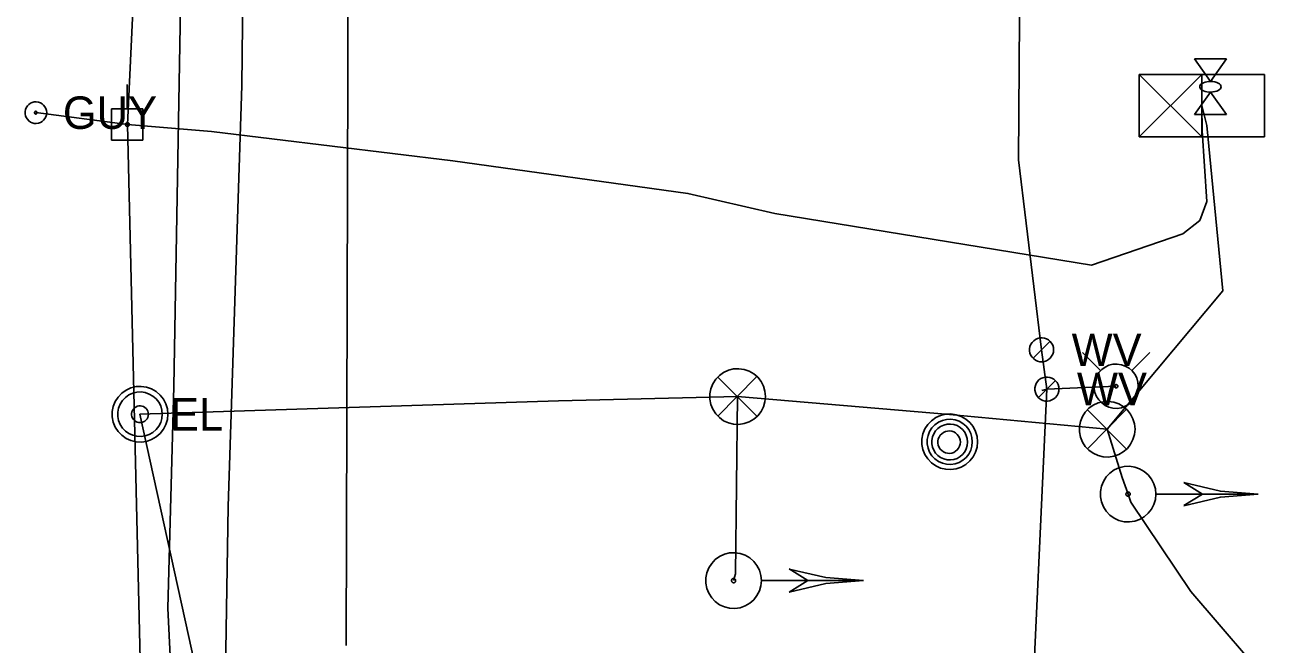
# Model space of a CAD drawing. Extents: x 600849 to 606371, y 330010 to 403088.
# Drawn here: x 602034.5 to 602183, y 367538.7 to 367612.2 of the extents above; entities that cross this region are included whole.
import ezdxf

# ---------------------------------------------------------------- set-up
doc = ezdxf.new("R2010")
doc.units = 0
for name, color, linetype in [('E_SIG', 7, 'Continuous'), ('E_UTL_AG', 7, 'Continuous'), ('E_UTL_E', 7, 'Continuous'), ('E_UTL_E_UG', 7, 'Continuous'), ('E_UTL_EGuyWire', 7, 'Continuous'), ('E_UTL_EPowerPole', 7, 'Continuous'), ('E_UTL_G_UG', 7, 'Continuous'), ('E_UTL_MH', 7, 'Continuous'), ('E_UTL_Overhead', 7, 'Continuous'), ('E_UTL_T_UG', 7, 'Continuous'), ('E_UTL_W', 7, 'Continuous'), ('E_UTL_W_UG', 7, 'Continuous'), ('E_UTL_WHydrant', 7, 'Continuous')]:
    doc.layers.add(name, color=color, linetype=linetype)

msp = doc.modelspace()

# ---------------------------------------------------------------- linework, layer by layer
at = {"layer": 'E_SIG'}
for points in [[(602166.56, 367598.91), (602166.56, 367606.33)], [(602166.56, 367606.33), (602181.41, 367606.33)], [(602173.98, 367606.33), (602166.56, 367598.91)], [(602166.56, 367606.33), (602173.98, 367598.91)], [(602173.98, 367598.91), (602173.98, 367606.33)], [(602181.41, 367606.33), (602181.41, 367598.91)], [(602173.98, 367602.62), (602173.98, 367602.62)], [(602181.41, 367598.91), (602166.56, 367598.91)], [(602122.26, 367568.15), (602122.2, 367568.77), (602122.02, 367569.38), (602121.74, 367569.93), (602121.35, 367570.43), (602120.87, 367570.84), (602120.33, 367571.15), (602119.74, 367571.36), (602119.12, 367571.45), (602118.49, 367571.42), (602117.88, 367571.27), (602117.31, 367571.01), (602116.8, 367570.64), (602116.37, 367570.19), (602116.03, 367569.66), (602115.79, 367569.08), (602115.68, 367568.46), (602115.68, 367567.84), (602115.79, 367567.22), (602116.03, 367566.64), (602116.37, 367566.11), (602116.8, 367565.66), (602117.31, 367565.29), (602117.88, 367565.03), (602118.49, 367564.88), (602119.12, 367564.85), (602119.74, 367564.94), (602120.33, 367565.15), (602120.87, 367565.46), (602121.35, 367565.87), (602121.74, 367566.37), (602122.02, 367566.92), (602122.2, 367567.53), (602122.26, 367568.15)], [(602121.22, 367570.48), (602116.61, 367565.83)], [(602116.61, 367570.44), (602121.27, 367565.78)], [(602166.06, 367564.27), (602166, 367564.9), (602165.82, 367565.5), (602165.53, 367566.06), (602165.15, 367566.55), (602164.67, 367566.96), (602164.13, 367567.28), (602163.54, 367567.48), (602162.91, 367567.57), (602162.29, 367567.54), (602161.68, 367567.39), (602161.11, 367567.13), (602160.6, 367566.77), (602160.16, 367566.31), (602159.82, 367565.79), (602159.59, 367565.2), (602159.47, 367564.59), (602159.47, 367563.96), (602159.59, 367563.34), (602159.82, 367562.76), (602160.16, 367562.23), (602160.6, 367561.78), (602161.11, 367561.42), (602161.68, 367561.16), (602162.29, 367561.01), (602162.91, 367560.98), (602163.54, 367561.07), (602164.13, 367561.27), (602164.67, 367561.59), (602165.15, 367562), (602165.53, 367562.49), (602165.82, 367563.05), (602166, 367563.65), (602166.06, 367564.27)], [(602165.02, 367566.61), (602160.41, 367561.95)], [(602160.41, 367566.56), (602165.06, 367561.91)], [(602168.54, 367556.59), (602168.48, 367557.21), (602168.3, 367557.81), (602168.02, 367558.37), (602167.63, 367558.87), (602167.15, 367559.28), (602166.61, 367559.59), (602166.02, 367559.8), (602165.4, 367559.88), (602164.77, 367559.85), (602164.16, 367559.71), (602163.59, 367559.45), (602163.08, 367559.08), (602162.65, 367558.63), (602162.31, 367558.1), (602162.07, 367557.52), (602161.95, 367556.9), (602161.95, 367556.27), (602162.07, 367555.66), (602162.31, 367555.08), (602162.65, 367554.55), (602163.08, 367554.09), (602163.59, 367553.73), (602164.16, 367553.47), (602164.77, 367553.32), (602165.4, 367553.29), (602166.02, 367553.38), (602166.61, 367553.59), (602167.15, 367553.9), (602167.63, 367554.31), (602168.02, 367554.8), (602168.3, 367555.36), (602168.48, 367555.96), (602168.54, 367556.59)], [(602180.64, 367556.59), (602176.19, 367556.93), (602171.84, 367557.96)], [(602174.04, 367556.59), (602171.84, 367557.96)], [(602165.49, 367556.59), (602165.49, 367556.64), (602165.47, 367556.68), (602165.45, 367556.72), (602165.42, 367556.76), (602165.39, 367556.79), (602165.34, 367556.82), (602165.3, 367556.83), (602165.25, 367556.84), (602165.2, 367556.84), (602165.16, 367556.83), (602165.11, 367556.81), (602165.07, 367556.78), (602165.04, 367556.74), (602165.02, 367556.7), (602165, 367556.66), (602164.99, 367556.61), (602164.99, 367556.56), (602165, 367556.52), (602165.02, 367556.47), (602165.04, 367556.43), (602165.07, 367556.4), (602165.11, 367556.37), (602165.16, 367556.35), (602165.2, 367556.34), (602165.25, 367556.34), (602165.3, 367556.34), (602165.34, 367556.36), (602165.39, 367556.38), (602165.42, 367556.41), (602165.45, 367556.45), (602165.47, 367556.49), (602165.49, 367556.54), (602165.49, 367556.59)], [(602180.64, 367556.59), (602168.6, 367556.59)], [(602180.64, 367556.59), (602176.19, 367556.24), (602171.84, 367555.21)], [(602171.84, 367555.22), (602174.04, 367556.59)], [(602121.78, 367546.34), (602121.72, 367546.96), (602121.55, 367547.57), (602121.26, 367548.12), (602120.87, 367548.62), (602120.4, 367549.03), (602119.85, 367549.34), (602119.26, 367549.55), (602118.64, 367549.64), (602118.01, 367549.61), (602117.4, 367549.46), (602116.83, 367549.2), (602116.32, 367548.83), (602115.89, 367548.38), (602115.55, 367547.85), (602115.32, 367547.27), (602115.2, 367546.65), (602115.2, 367546.03), (602115.32, 367545.41), (602115.55, 367544.83), (602115.89, 367544.3), (602116.32, 367543.85), (602116.83, 367543.48), (602117.4, 367543.22), (602118.01, 367543.07), (602118.64, 367543.04), (602119.26, 367543.13), (602119.85, 367543.34), (602120.4, 367543.65), (602120.87, 367544.06), (602121.26, 367544.56), (602121.55, 367545.11), (602121.72, 367545.71), (602121.78, 367546.34)], [(602127.28, 367546.34), (602125.08, 367547.72)], [(602133.88, 367546.34), (602129.43, 367546.69), (602125.08, 367547.71)], [(602118.74, 367546.34), (602118.73, 367546.39), (602118.72, 367546.43), (602118.7, 367546.48), (602118.67, 367546.51), (602118.63, 367546.55), (602118.59, 367546.57), (602118.54, 367546.58), (602118.5, 367546.59), (602118.45, 367546.59), (602118.4, 367546.58), (602118.36, 367546.56), (602118.32, 367546.53), (602118.29, 367546.5), (602118.26, 367546.46), (602118.24, 367546.41), (602118.23, 367546.36), (602118.23, 367546.32), (602118.24, 367546.27), (602118.26, 367546.22), (602118.29, 367546.18), (602118.32, 367546.15), (602118.36, 367546.12), (602118.4, 367546.1), (602118.45, 367546.09), (602118.5, 367546.09), (602118.54, 367546.09), (602118.59, 367546.11), (602118.63, 367546.13), (602118.67, 367546.17), (602118.7, 367546.2), (602118.72, 367546.25), (602118.73, 367546.29), (602118.74, 367546.34)], [(602133.88, 367546.34), (602121.84, 367546.34)], [(602133.88, 367546.34), (602129.43, 367545.99), (602125.08, 367544.96)], [(602125.08, 367544.97), (602127.28, 367546.34)]]:
    msp.add_lwpolyline(points, dxfattribs=at)
at = {"layer": 'E_UTL_AG'}
for points in [[(602173.1, 367608.16), (602176.91, 367608.16)], [(602175, 367605.5), (602173.1, 367608.16)], [(602176.91, 367608.16), (602175, 367605.5)], [(602176.27, 367604.86), (602176.25, 367604.98), (602176.18, 367605.1), (602176.07, 367605.2), (602175.92, 367605.3), (602175.74, 367605.38), (602175.53, 367605.44), (602175.3, 367605.48), (602175.06, 367605.5), (602174.82, 367605.49), (602174.59, 367605.46), (602174.37, 367605.41), (602174.17, 367605.34), (602174, 367605.25), (602173.87, 367605.15), (602173.78, 367605.04), (602173.74, 367604.92), (602173.74, 367604.8), (602173.78, 367604.68), (602173.87, 367604.57), (602174, 367604.47), (602174.17, 367604.38), (602174.37, 367604.31), (602174.59, 367604.26), (602174.82, 367604.23), (602175.06, 367604.23), (602175.3, 367604.24), (602175.53, 367604.28), (602175.74, 367604.34), (602175.92, 367604.42), (602176.07, 367604.52), (602176.18, 367604.62), (602176.25, 367604.74), (602176.27, 367604.86)], [(602175, 367604.23), (602173.1, 367601.56)], [(602176.91, 367601.56), (602175, 367604.23)], [(602173.1, 367601.56), (602176.91, 367601.56)]]:
    msp.add_lwpolyline(points, dxfattribs=at)
at = {"layer": 'E_UTL_E'}
for points in [[(602051.44, 367566.05), (602051.38, 367566.68), (602051.2, 367567.28), (602050.91, 367567.84), (602050.52, 367568.33), (602050.05, 367568.74), (602049.51, 367569.05), (602048.91, 367569.26), (602048.29, 367569.35), (602047.67, 367569.32), (602047.06, 367569.17), (602046.49, 367568.91), (602045.97, 367568.54), (602045.54, 367568.09), (602045.2, 367567.56), (602044.97, 367566.98), (602044.85, 367566.36), (602044.85, 367565.74), (602044.97, 367565.12), (602045.2, 367564.54), (602045.54, 367564.01), (602045.97, 367563.56), (602046.49, 367563.19), (602047.06, 367562.93), (602047.67, 367562.78), (602048.29, 367562.75), (602048.91, 367562.84), (602049.51, 367563.05), (602050.05, 367563.36), (602050.52, 367563.77), (602050.91, 367564.27), (602051.2, 367564.82), (602051.38, 367565.43), (602051.44, 367566.05)], [(602051.44, 367566.05), (602051.38, 367566.68), (602051.2, 367567.28), (602050.91, 367567.84), (602050.52, 367568.33), (602050.05, 367568.74), (602049.51, 367569.05), (602048.91, 367569.26), (602048.29, 367569.35), (602047.67, 367569.32), (602047.06, 367569.17), (602046.49, 367568.91), (602045.97, 367568.54), (602045.54, 367568.09), (602045.2, 367567.56), (602044.97, 367566.98), (602044.85, 367566.36), (602044.85, 367565.74), (602044.97, 367565.12), (602045.2, 367564.54), (602045.54, 367564.01), (602045.97, 367563.56), (602046.49, 367563.19), (602047.06, 367562.93), (602047.67, 367562.78), (602048.29, 367562.75), (602048.91, 367562.84), (602049.51, 367563.05), (602050.05, 367563.36), (602050.52, 367563.77), (602050.91, 367564.27), (602051.2, 367564.82), (602051.38, 367565.43), (602051.44, 367566.05)], [(602050.78, 367566.05), (602050.73, 367566.55), (602050.59, 367567.03), (602050.36, 367567.48), (602050.05, 367567.87), (602049.67, 367568.2), (602049.23, 367568.45), (602048.76, 367568.62), (602048.26, 367568.69), (602047.76, 367568.66), (602047.27, 367568.55), (602046.82, 367568.34), (602046.41, 367568.05), (602046.06, 367567.68), (602045.79, 367567.26), (602045.6, 367566.79), (602045.51, 367566.3), (602045.51, 367565.8), (602045.6, 367565.31), (602045.79, 367564.84), (602046.06, 367564.42), (602046.41, 367564.06), (602046.82, 367563.76), (602047.27, 367563.56), (602047.76, 367563.44), (602048.26, 367563.41), (602048.76, 367563.49), (602049.23, 367563.65), (602049.67, 367563.9), (602050.05, 367564.23), (602050.36, 367564.62), (602050.59, 367565.07), (602050.73, 367565.55), (602050.78, 367566.05)], [(602050.78, 367566.05), (602050.73, 367566.55), (602050.59, 367567.03), (602050.36, 367567.48), (602050.05, 367567.87), (602049.67, 367568.2), (602049.23, 367568.45), (602048.76, 367568.62), (602048.26, 367568.69), (602047.76, 367568.66), (602047.27, 367568.55), (602046.82, 367568.34), (602046.41, 367568.05), (602046.06, 367567.68), (602045.79, 367567.26), (602045.6, 367566.79), (602045.51, 367566.3), (602045.51, 367565.8), (602045.6, 367565.31), (602045.79, 367564.84), (602046.06, 367564.42), (602046.41, 367564.06), (602046.82, 367563.76), (602047.27, 367563.56), (602047.76, 367563.44), (602048.26, 367563.41), (602048.76, 367563.49), (602049.23, 367563.65), (602049.67, 367563.9), (602050.05, 367564.23), (602050.36, 367564.62), (602050.59, 367565.07), (602050.73, 367565.55), (602050.78, 367566.05)], [(602049.13, 367566.05), (602049.11, 367566.24), (602049.05, 367566.42), (602048.97, 367566.59), (602048.85, 367566.73), (602048.71, 367566.86), (602048.55, 367566.95), (602048.37, 367567.01), (602048.18, 367567.04), (602047.99, 367567.03), (602047.81, 367566.99), (602047.64, 367566.91), (602047.49, 367566.8), (602047.36, 367566.66), (602047.26, 367566.5), (602047.19, 367566.33), (602047.15, 367566.15), (602047.15, 367565.96), (602047.19, 367565.77), (602047.26, 367565.6), (602047.36, 367565.44), (602047.49, 367565.3), (602047.64, 367565.19), (602047.81, 367565.12), (602047.99, 367565.07), (602048.18, 367565.06), (602048.37, 367565.09), (602048.55, 367565.15), (602048.71, 367565.24), (602048.85, 367565.37), (602048.97, 367565.52), (602049.05, 367565.68), (602049.11, 367565.86), (602049.13, 367566.05)], [(602049.13, 367566.05), (602049.11, 367566.24), (602049.05, 367566.42), (602048.97, 367566.59), (602048.85, 367566.73), (602048.71, 367566.86), (602048.55, 367566.95), (602048.37, 367567.01), (602048.18, 367567.04), (602047.99, 367567.03), (602047.81, 367566.99), (602047.64, 367566.91), (602047.49, 367566.8), (602047.36, 367566.66), (602047.26, 367566.5), (602047.19, 367566.33), (602047.15, 367566.15), (602047.15, 367565.96), (602047.19, 367565.77), (602047.26, 367565.6), (602047.36, 367565.44), (602047.49, 367565.3), (602047.64, 367565.19), (602047.81, 367565.12), (602047.99, 367565.07), (602048.18, 367565.06), (602048.37, 367565.09), (602048.55, 367565.15), (602048.71, 367565.24), (602048.85, 367565.37), (602048.97, 367565.52), (602049.05, 367565.68), (602049.11, 367565.86), (602049.13, 367566.05)]]:
    msp.add_lwpolyline(points, dxfattribs=at)
at = {"layer": 'E_UTL_E_UG'}
for points in [[(602035.53, 367350.58), (602038.58, 367359), (602042.57, 367382.11), (602046.48, 367410.09), (602051.86, 367442.84), (602057.58, 367458.38), (602058.35, 367474.48), (602058.14, 367502.83), (602058.16, 367528.37), (602058.59, 367555.13), (602060.19, 367604.99), (602060.63, 367644.93), (602061.81, 367708.35), (602063.62, 367768.81), (602057.04, 367823.28)], [(602046.65, 367600.38), (602056.62, 367599.54), (602085.23, 367596.1), (602113.07, 367592.21), (602123.37, 367589.84), (602160.92, 367583.7), (602171.72, 367587.42), (602173.73, 367589.02), (602174.59, 367591.27), (602174.01, 367599.64), (602173.98, 367602.62)], [(602162.76, 367564.27), (602176.46, 367580.67), (602174.59, 367600.25), (602173.98, 367602.62)], [(602061.92, 367426.23), (602062.19, 367443.91), (602062.33, 367445.05), (602062.33, 367447.14), (602062.19, 367471.81), (602062.01, 367472.49), (602062.24, 367474.06), (602060.22, 367510.3), (602054.56, 367523.32), (602055.19, 367533.5), (602055.1, 367534.26), (602048.13, 367566.05), (602097.73, 367567.66), (602118.96, 367568.15), (602144.09, 367566.01), (602162.76, 367564.27), (602164.55, 367558.55), (602165.24, 367556.59), (602165.58, 367555.65), (602172.66, 367545.05), (602183, 367533.03)], [(602118.96, 367568.15), (602118.7, 367547.13), (602118.48, 367546.34)]]:
    msp.add_lwpolyline(points, dxfattribs=at)
at = {"layer": 'E_UTL_EGuyWire'}
msp.add_line((602035.79, 367601.79), (602046.65, 367600.38), dxfattribs=at)
for points in [[(602037.08, 367601.79), (602037.05, 367602.03), (602036.99, 367602.27), (602036.87, 367602.48), (602036.72, 367602.68), (602036.54, 367602.84), (602036.33, 367602.96), (602036.1, 367603.04), (602035.85, 367603.07), (602035.61, 367603.06), (602035.37, 367603), (602035.15, 367602.9), (602034.95, 367602.76), (602034.79, 367602.58), (602034.65, 367602.38), (602034.56, 367602.15), (602034.52, 367601.91), (602034.52, 367601.67), (602034.56, 367601.43), (602034.65, 367601.2), (602034.79, 367601), (602034.95, 367600.82), (602035.15, 367600.68), (602035.37, 367600.58), (602035.61, 367600.52), (602035.85, 367600.51), (602036.1, 367600.54), (602036.33, 367600.62), (602036.54, 367600.74), (602036.72, 367600.9), (602036.87, 367601.1), (602036.99, 367601.31), (602037.05, 367601.55), (602037.08, 367601.79)], [(602035.95, 367601.79), (602035.95, 367601.82), (602035.94, 367601.85), (602035.93, 367601.88), (602035.91, 367601.9), (602035.89, 367601.92), (602035.86, 367601.94), (602035.83, 367601.95), (602035.8, 367601.95), (602035.77, 367601.95), (602035.74, 367601.94), (602035.71, 367601.93), (602035.69, 367601.91), (602035.67, 367601.89), (602035.65, 367601.86), (602035.64, 367601.83), (602035.63, 367601.81), (602035.63, 367601.77), (602035.64, 367601.74), (602035.65, 367601.72), (602035.67, 367601.69), (602035.69, 367601.67), (602035.71, 367601.65), (602035.74, 367601.64), (602035.77, 367601.63), (602035.8, 367601.63), (602035.83, 367601.63), (602035.86, 367601.64), (602035.89, 367601.66), (602035.91, 367601.68), (602035.93, 367601.7), (602035.94, 367601.73), (602035.95, 367601.76), (602035.95, 367601.79)]]:
    msp.add_lwpolyline(points, dxfattribs=at)
at = {"layer": 'E_UTL_EPowerPole'}
for points in [[(602046.62, 367602.23), (602046.62, 367605.14)], [(602048.46, 367602.23), (602044.77, 367602.23)], [(602044.77, 367602.23), (602044.77, 367598.54)], [(602048.46, 367598.54), (602048.46, 367602.23)], [(602046.89, 367600.38), (602046.88, 367600.43), (602046.87, 367600.47), (602046.85, 367600.51), (602046.82, 367600.55), (602046.79, 367600.58), (602046.75, 367600.6), (602046.71, 367600.62), (602046.66, 367600.62), (602046.62, 367600.62), (602046.57, 367600.61), (602046.53, 367600.59), (602046.49, 367600.56), (602046.46, 367600.53), (602046.44, 367600.49), (602046.42, 367600.45), (602046.41, 367600.41), (602046.41, 367600.36), (602046.42, 367600.32), (602046.44, 367600.28), (602046.46, 367600.24), (602046.49, 367600.2), (602046.53, 367600.18), (602046.57, 367600.16), (602046.62, 367600.15), (602046.66, 367600.15), (602046.71, 367600.15), (602046.75, 367600.17), (602046.79, 367600.19), (602046.82, 367600.22), (602046.85, 367600.26), (602046.87, 367600.3), (602046.88, 367600.34), (602046.89, 367600.38)], [(602044.77, 367598.54), (602048.46, 367598.54)]]:
    msp.add_lwpolyline(points, dxfattribs=at)
at = {"layer": 'E_UTL_G_UG'}
msp.add_lwpolyline([(602055.18, 367043.43), (602053.55, 367093.49), (602053.9, 367122.54), (602054.87, 367280.44), (602053.2, 367496.96), (602053, 367506.48), (602052.89, 367513.19), (602051.45, 367543.08), (602052.16, 367569.32), (602053.31, 367634.59), (602053.11, 367662.9), (602053.61, 367664.46), (602054.42, 367695.46), (602055.68, 367718.58), (602056.83, 367756.01), (602057.02, 367758.67), (602056.16, 367808.26)], dxfattribs=at)
at = {"layer": 'E_UTL_MH'}
for points in [[(602147.4, 367562.79), (602147.34, 367563.42), (602147.16, 367564.02), (602146.87, 367564.58), (602146.48, 367565.07), (602146.01, 367565.48), (602145.47, 367565.79), (602144.87, 367566), (602144.25, 367566.09), (602143.63, 367566.06), (602143.02, 367565.91), (602142.45, 367565.65), (602141.93, 367565.29), (602141.5, 367564.83), (602141.16, 367564.31), (602140.93, 367563.72), (602140.81, 367563.11), (602140.81, 367562.48), (602140.93, 367561.86), (602141.16, 367561.28), (602141.5, 367560.75), (602141.93, 367560.3), (602142.45, 367559.94), (602143.02, 367559.67), (602143.63, 367559.53), (602144.25, 367559.5), (602144.87, 367559.59), (602145.47, 367559.79), (602146.01, 367560.1), (602146.48, 367560.52), (602146.87, 367561.01), (602147.16, 367561.57), (602147.34, 367562.17), (602147.4, 367562.79)], [(602146.78, 367562.79), (602146.73, 367563.3), (602146.59, 367563.78), (602146.36, 367564.24), (602146.04, 367564.64), (602145.66, 367564.97), (602145.22, 367565.22), (602144.73, 367565.39), (602144.23, 367565.46), (602143.72, 367565.44), (602143.23, 367565.32), (602142.76, 367565.11), (602142.35, 367564.81), (602142, 367564.44), (602141.72, 367564.02), (602141.53, 367563.54), (602141.44, 367563.04), (602141.44, 367562.53), (602141.53, 367562.03), (602141.72, 367561.56), (602142, 367561.13), (602142.35, 367560.77), (602142.76, 367560.47), (602143.23, 367560.26), (602143.72, 367560.14), (602144.23, 367560.11), (602144.73, 367560.19), (602145.22, 367560.35), (602145.66, 367560.61), (602146.04, 367560.94), (602146.36, 367561.34), (602146.59, 367561.79), (602146.73, 367562.28), (602146.78, 367562.79)], [(602146.22, 367562.76), (602146.18, 367563.16), (602146.06, 367563.55), (602145.88, 367563.91), (602145.63, 367564.23), (602145.32, 367564.49), (602144.97, 367564.7), (602144.59, 367564.83), (602144.19, 367564.89), (602143.78, 367564.87), (602143.39, 367564.77), (602143.02, 367564.6), (602142.69, 367564.37), (602142.41, 367564.08), (602142.2, 367563.74), (602142.05, 367563.36), (602141.97, 367562.96), (602141.97, 367562.56), (602142.05, 367562.16), (602142.2, 367561.78), (602142.41, 367561.44), (602142.69, 367561.15), (602143.02, 367560.92), (602143.39, 367560.75), (602143.78, 367560.65), (602144.19, 367560.63), (602144.59, 367560.69), (602144.97, 367560.82), (602145.32, 367561.03), (602145.63, 367561.29), (602145.88, 367561.61), (602146.06, 367561.97), (602146.18, 367562.36), (602146.22, 367562.76)], [(602145.36, 367562.74), (602145.34, 367563), (602145.27, 367563.24), (602145.15, 367563.46), (602144.99, 367563.66), (602144.8, 367563.83), (602144.58, 367563.96), (602144.34, 367564.04), (602144.09, 367564.08), (602143.84, 367564.06), (602143.59, 367564), (602143.36, 367563.9), (602143.16, 367563.75), (602142.98, 367563.57), (602142.85, 367563.35), (602142.75, 367563.12), (602142.7, 367562.87), (602142.7, 367562.62), (602142.75, 367562.37), (602142.85, 367562.13), (602142.98, 367561.92), (602143.16, 367561.74), (602143.36, 367561.59), (602143.59, 367561.49), (602143.84, 367561.43), (602144.09, 367561.41), (602144.34, 367561.45), (602144.58, 367561.53), (602144.8, 367561.66), (602144.99, 367561.83), (602145.15, 367562.02), (602145.27, 367562.25), (602145.34, 367562.49), (602145.36, 367562.74)]]:
    msp.add_lwpolyline(points, dxfattribs=at)
at = {"layer": 'E_UTL_Overhead'}
msp.add_lwpolyline([(602049.62, 366998.37), (602049.43, 367090.32), (602050.33, 367289.54), (602050.21, 367450.04), (602046.65, 367600.38), (602051.29, 367697.52), (602053.8, 367901.24), (602051.89, 368080.89), (602055.16, 368276.21), (602053.08, 368301.06), (602057.62, 368469.75), (602045.39, 368617.17), (602046.06, 368815.09), (602047.67, 369060.69), (602047.72, 369211.87), (602048.36, 369250.01), (602048.54, 369288.25), (602049.4, 369442.5), (602049.76, 369613.32), (602051.08, 369789.61)], dxfattribs=at)
at = {"layer": 'E_UTL_T_UG'}
msp.add_lwpolyline([(602072.57, 367538.65), (602072.79, 367620.28), (602073.27, 367705.58), (602072.65, 367858.02), (602071.26, 367884.4), (602058.28, 367924.28), (602053.54, 367957.61), (602051.34, 368009.14)], dxfattribs=at)
at = {"layer": 'E_UTL_W'}
for points in [[(602156.41, 367573.69), (602156.38, 367573.96), (602156.31, 367574.22), (602156.18, 367574.46), (602156.01, 367574.67), (602155.81, 367574.85), (602155.58, 367574.99), (602155.32, 367575.07), (602155.05, 367575.11), (602154.78, 367575.1), (602154.52, 367575.04), (602154.27, 367574.92), (602154.05, 367574.77), (602153.86, 367574.57), (602153.72, 367574.34), (602153.61, 367574.09), (602153.56, 367573.82), (602153.56, 367573.55), (602153.61, 367573.29), (602153.72, 367573.03), (602153.86, 367572.81), (602154.05, 367572.61), (602154.27, 367572.45), (602154.52, 367572.34), (602154.78, 367572.28), (602155.05, 367572.26), (602155.32, 367572.3), (602155.58, 367572.39), (602155.81, 367572.53), (602156.01, 367572.7), (602156.18, 367572.92), (602156.31, 367573.16), (602156.38, 367573.42), (602156.41, 367573.69)], [(602153.97, 367572.68), (602155.99, 367574.7)], [(602157.04, 367569.03), (602157.02, 367569.3), (602156.94, 367569.56), (602156.82, 367569.81), (602156.65, 367570.02), (602156.44, 367570.2), (602156.21, 367570.33), (602155.95, 367570.42), (602155.69, 367570.46), (602155.41, 367570.45), (602155.15, 367570.38), (602154.9, 367570.27), (602154.68, 367570.11), (602154.5, 367569.92), (602154.35, 367569.69), (602154.25, 367569.44), (602154.2, 367569.17), (602154.2, 367568.9), (602154.25, 367568.63), (602154.35, 367568.38), (602154.5, 367568.15), (602154.68, 367567.96), (602154.9, 367567.8), (602155.15, 367567.69), (602155.41, 367567.62), (602155.69, 367567.61), (602155.95, 367567.65), (602156.21, 367567.74), (602156.44, 367567.87), (602156.65, 367568.05), (602156.82, 367568.26), (602156.94, 367568.51), (602157.02, 367568.77), (602157.04, 367569.03)], [(602154.61, 367568.03), (602156.63, 367570.04)]]:
    msp.add_lwpolyline(points, dxfattribs=at)
at = {"layer": 'E_UTL_W_UG'}
for points in [[(602152.75, 366995.85), (602154.04, 367120.41), (602154.82, 367274.91), (602154.85, 367280.06), (602155.51, 367346.25), (602155.3, 367427.76), (602153.59, 367525.35), (602155.62, 367569.03), (602154.98, 367573.69), (602152.27, 367596.21), (602153.25, 367736.28), (602154.14, 367843.75), (602155.2, 367981.06), (602156.64, 368132.29), (602156.41, 368137.78), (602158.61, 368205.69), (602157.53, 368347.32), (602155.12, 368429.53), (602155.41, 368532.9), (602154.38, 368609.08)], [(602155.01, 367568.87), (602155.62, 367569.03), (602163.82, 367569.37)]]:
    msp.add_lwpolyline(points, dxfattribs=at)
at = {"layer": 'E_UTL_WHydrant'}
for points in [[(602161.99, 367571.21), (602159.85, 367573.35)], [(602165.66, 367571.21), (602167.8, 367573.35)], [(602166.45, 367569.37), (602166.4, 367569.87), (602166.26, 367570.35), (602166.03, 367570.79), (602165.72, 367571.18), (602165.35, 367571.51), (602164.91, 367571.76), (602164.44, 367571.92), (602163.95, 367571.99), (602163.45, 367571.97), (602162.97, 367571.85), (602162.51, 367571.64), (602162.11, 367571.35), (602161.76, 367570.99), (602161.49, 367570.57), (602161.31, 367570.11), (602161.21, 367569.62), (602161.21, 367569.12), (602161.31, 367568.63), (602161.49, 367568.17), (602161.76, 367567.75), (602162.11, 367567.39), (602162.51, 367567.1), (602162.97, 367566.89), (602163.45, 367566.78), (602163.95, 367566.75), (602164.44, 367566.82), (602164.91, 367566.99), (602165.35, 367567.24), (602165.72, 367567.56), (602166.03, 367567.95), (602166.26, 367568.4), (602166.4, 367568.88), (602166.45, 367569.37)], [(602164.03, 367569.37), (602164.02, 367569.41), (602164.01, 367569.45), (602163.99, 367569.48), (602163.97, 367569.51), (602163.94, 367569.54), (602163.91, 367569.55), (602163.87, 367569.57), (602163.83, 367569.57), (602163.8, 367569.57), (602163.76, 367569.56), (602163.72, 367569.55), (602163.69, 367569.52), (602163.67, 367569.5), (602163.65, 367569.46), (602163.63, 367569.43), (602163.62, 367569.39), (602163.62, 367569.35), (602163.63, 367569.32), (602163.65, 367569.28), (602163.67, 367569.25), (602163.69, 367569.22), (602163.72, 367569.2), (602163.76, 367569.18), (602163.8, 367569.17), (602163.83, 367569.17), (602163.87, 367569.18), (602163.91, 367569.19), (602163.94, 367569.21), (602163.97, 367569.23), (602163.99, 367569.26), (602164.01, 367569.3), (602164.02, 367569.33), (602164.03, 367569.37)]]:
    msp.add_lwpolyline(points, dxfattribs=at)

# ---------------------------------------------------------------- texts
at = {"layer": 'E_UTL_E'}
msp.add_text('EL', height=3.849, dxfattribs=at).set_placement((602051.7, 367564.11))
msp.add_text('EL', height=3.849, dxfattribs=at).set_placement((602051.7, 367564.11))
at = {"layer": 'E_UTL_EGuyWire'}
msp.add_text('GUY', height=3.85, dxfattribs=at).set_placement((602039, 367599.86))
at = {"layer": 'E_UTL_W'}
for p in [(602158.55, 367571.76), (602159.18, 367567.11)]:
    msp.add_text('WV', height=3.85, dxfattribs=at).set_placement(p)

doc.saveas('drawing.dxf')
